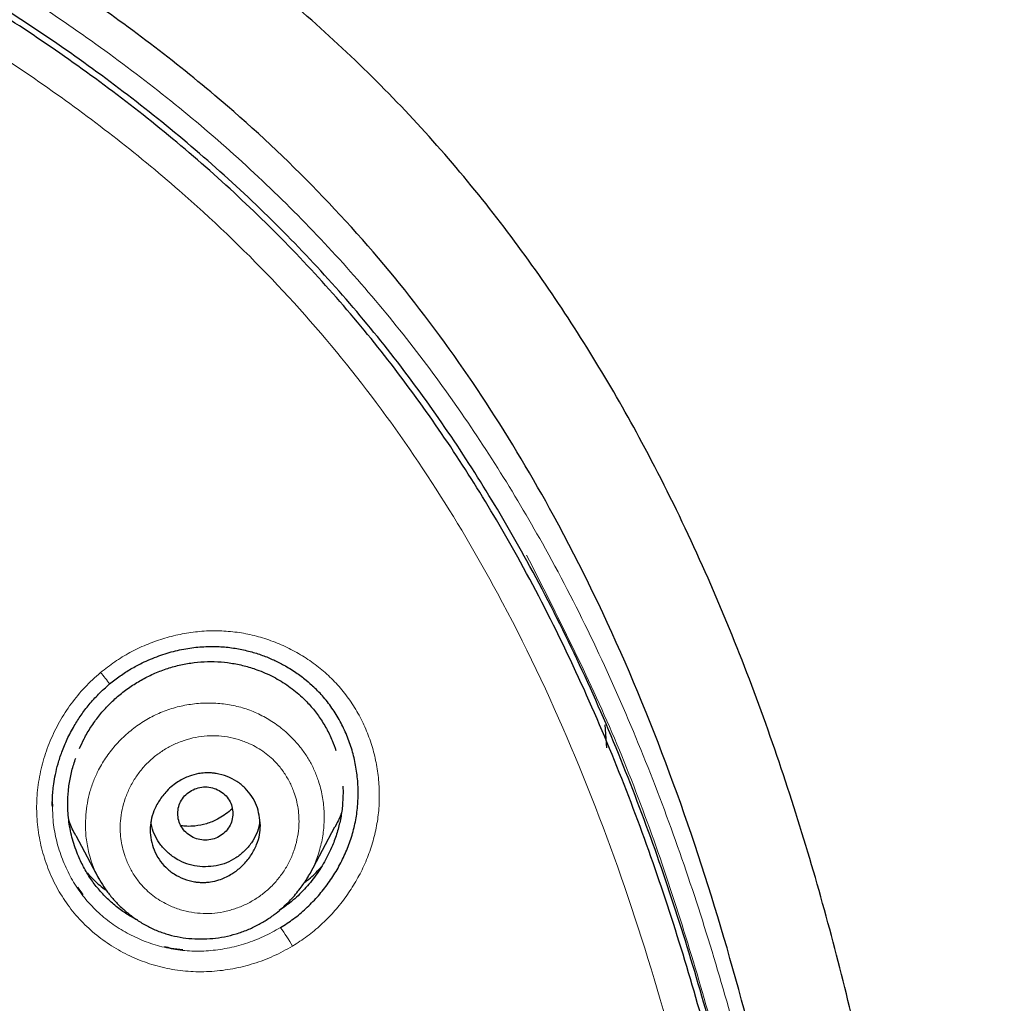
# Model space of a CAD drawing. Header units: millimetres. Extents: x 8 to 830, y 12 to 2106.
# Tile 582 of 624: x 500 to 516, y 1852 to 1868. Entities that reach past the tile are written whole.
import ezdxf

# ---------------------------------------------------------------- set-up
doc = ezdxf.new("R2010")
doc.units = ezdxf.units.MM

msp = doc.modelspace()

# ---------------------------------------------------------------- linework, layer by layer
at = {"color": 7, "linetype": 'Continuous', "lineweight": 30}
for p, q in [((509.077, 1856.872), (509.104, 1856.496)), ((504.793, 1855.868), (504.798, 1855.763)), ((504.793, 1855.868), (504.798, 1855.763)), ((500.052, 1855.578), (500.053, 1855.553)), ((500.052, 1855.578), (500.053, 1855.553)), ((500.052, 1855.566), (500.053, 1855.539)), ((500.052, 1855.566), (500.053, 1855.539)), ((504.26, 1854.445), (504.666, 1855.206)), ((500.433, 1855.064), (500.809, 1854.359)), ((500.811, 1854.36), (500.807, 1854.369))]:
    msp.add_line(p, q, dxfattribs=at)
at = {"color": 8, "linetype": 'Continuous', "lineweight": 0}
for p, q in [((500.05, 1855.622), (500.052, 1855.566)), ((500.05, 1855.622), (500.052, 1855.566)), ((500.819, 1854.345), (500.811, 1854.36))]:
    msp.add_line(p, q, dxfattribs=at)
for centre, radius, start, end in [((498.116, 1855.4), 3.58, 36.6998, 40.5256), ((501.956, 1852.154), 2.299, 28.6959, 37.6926)]:
    msp.add_arc(centre, radius, start, end, dxfattribs=at)
at = {"color": 7, "linetype": 'Continuous', "lineweight": 30}
for points, knots in [([(510.735, 1777.283), (511.196, 1778.511), (512.114, 1780.956), (513.098, 1784.726), (513.872, 1788.507), (514.456, 1792.3), (514.943, 1796.485), (515.298, 1801.065), (515.507, 1806.03), (515.602, 1811.577), (515.593, 1817.706), (515.581, 1824.436), (515.477, 1831.185), (515.158, 1837.963), (514.614, 1843.619), (513.944, 1848.142), (513.279, 1851.54), (512.399, 1854.924), (511.244, 1858.268), (509.826, 1861.345), (508.149, 1864.109), (506.256, 1866.524), (504.046, 1868.669), (501.607, 1870.523), (499.025, 1872.121), (495.903, 1873.724), (492.217, 1875.246), (487.967, 1876.614), (483.651, 1877.697), (479.286, 1878.524), (474.885, 1879.093), (470.474, 1879.417), (466.081, 1879.544), (461.71, 1879.555), (457.339, 1879.543), (452.947, 1879.415), (448.536, 1879.093), (444.134, 1878.525), (439.769, 1877.697), (435.453, 1876.616), (431.203, 1875.245), (427.517, 1873.725), (424.396, 1872.122), (421.813, 1870.525), (419.375, 1868.669), (417.164, 1866.525), (415.271, 1864.109), (413.594, 1861.345), (412.176, 1858.269), (411.021, 1854.924), (410.141, 1851.54), (409.476, 1848.142), (408.806, 1843.619), (408.262, 1837.963), (407.943, 1831.185), (407.839, 1824.437), (407.828, 1817.706), (407.817, 1811.126), (407.941, 1804.673), (408.288, 1798.348), (408.866, 1792.889), (409.585, 1788.305), (410.354, 1784.591), (411.329, 1780.89), (412.232, 1778.489), (412.686, 1777.283)], [0, 0, 0, 0, 0.01422, 0.028301, 0.042283, 0.056188, 0.070046, 0.088148, 0.106186, 0.124159, 0.148558, 0.172923, 0.197399, 0.221993, 0.24671, 0.259145, 0.27167, 0.284302, 0.297067, 0.309991, 0.320883, 0.3319, 0.342924, 0.353811, 0.364567, 0.375221, 0.391058, 0.40678, 0.422432, 0.438055, 0.453668, 0.469227, 0.484683, 0.500001, 0.515318, 0.530774, 0.546334, 0.561944, 0.577571, 0.59322, 0.608942, 0.624779, 0.635434, 0.646191, 0.657076, 0.668103, 0.679114, 0.690014, 0.702933, 0.7157, 0.728331, 0.740856, 0.753291, 0.778008, 0.802602, 0.827078, 0.851444, 0.875842, 0.898728, 0.921719, 0.944802, 0.958463, 0.9722, 0.986034, 1, 1, 1, 1]), ([(510.735, 1777.283), (511.196, 1778.511), (512.114, 1780.956), (513.098, 1784.726), (513.872, 1788.507), (514.456, 1792.3), (514.943, 1796.485), (515.298, 1801.065), (515.507, 1806.03), (515.602, 1811.577), (515.593, 1817.706), (515.581, 1824.436), (515.477, 1831.185), (515.158, 1837.963), (514.614, 1843.619), (513.944, 1848.142), (513.279, 1851.54), (512.399, 1854.924), (511.244, 1858.268), (509.826, 1861.345), (508.149, 1864.109), (506.256, 1866.524), (504.046, 1868.669), (501.607, 1870.523), (499.025, 1872.121), (495.903, 1873.724), (492.217, 1875.246), (487.967, 1876.614), (483.651, 1877.697), (479.286, 1878.524), (474.885, 1879.093), (470.474, 1879.417), (466.081, 1879.544), (461.71, 1879.555), (457.339, 1879.543), (452.947, 1879.415), (448.536, 1879.093), (444.134, 1878.525), (439.769, 1877.697), (435.453, 1876.616), (431.203, 1875.245), (427.517, 1873.725), (424.396, 1872.122), (421.813, 1870.525), (419.375, 1868.669), (417.164, 1866.525), (415.271, 1864.109), (413.594, 1861.345), (412.176, 1858.269), (411.021, 1854.924), (410.141, 1851.54), (409.476, 1848.142), (408.806, 1843.619), (408.262, 1837.963), (407.943, 1831.185), (407.839, 1824.437), (407.828, 1817.706), (407.817, 1811.126), (407.941, 1804.673), (408.288, 1798.348), (408.866, 1792.889), (409.585, 1788.305), (410.354, 1784.591), (411.329, 1780.89), (412.232, 1778.489), (412.686, 1777.283)], [0, 0, 0, 0, 0.01422, 0.028301, 0.042283, 0.056188, 0.070046, 0.088148, 0.106186, 0.124159, 0.148558, 0.172923, 0.197399, 0.221993, 0.24671, 0.259145, 0.27167, 0.284302, 0.297067, 0.309991, 0.320883, 0.3319, 0.342924, 0.353811, 0.364567, 0.375221, 0.391058, 0.40678, 0.422432, 0.438055, 0.453668, 0.469227, 0.484683, 0.500001, 0.515318, 0.530774, 0.546334, 0.561944, 0.577571, 0.59322, 0.608942, 0.624779, 0.635434, 0.646191, 0.657076, 0.668103, 0.679114, 0.690014, 0.702933, 0.7157, 0.728331, 0.740856, 0.753291, 0.778008, 0.802602, 0.827078, 0.851444, 0.875842, 0.898728, 0.921719, 0.944802, 0.958463, 0.9722, 0.986034, 1, 1, 1, 1]), ([(509.342, 1777.405), (509.718, 1778.392), (510.47, 1780.366), (511.332, 1783.407), (512.046, 1786.476), (512.617, 1789.571), (513.077, 1792.68), (513.51, 1796.392), (513.859, 1800.711), (514.082, 1805.632), (514.182, 1810.777), (514.188, 1816.142), (514.173, 1821.731), (514.115, 1827.323), (513.942, 1832.92), (513.588, 1838.517), (513.084, 1843.169), (512.519, 1846.875), (511.991, 1849.641), (511.334, 1852.386), (510.519, 1855.094), (509.512, 1857.746), (508.383, 1860.098), (507.165, 1862.141), (505.916, 1863.888), (504.502, 1865.514), (502.758, 1867.162), (500.656, 1868.771), (498.205, 1870.302), (495.467, 1871.725), (492.454, 1873.021), (489.178, 1874.177), (485.839, 1875.143), (482.453, 1875.939), (478.747, 1876.63), (474.722, 1877.159), (470.387, 1877.487), (466.047, 1877.618), (461.711, 1877.632), (457.374, 1877.617), (453.033, 1877.484), (448.697, 1877.159), (444.672, 1876.63), (440.967, 1875.94), (437.582, 1875.144), (434.243, 1874.177), (430.966, 1873.02), (427.952, 1871.725), (425.215, 1870.302), (422.765, 1868.771), (420.664, 1867.161), (418.919, 1865.515), (417.506, 1863.888), (416.255, 1862.141), (415.039, 1860.097), (413.909, 1857.746), (412.902, 1855.094), (412.087, 1852.386), (411.43, 1849.642), (410.902, 1846.875), (410.337, 1843.17), (409.833, 1838.517), (409.479, 1832.921), (409.306, 1827.324), (409.248, 1821.731), (409.233, 1816.142), (409.239, 1810.852), (409.333, 1805.856), (409.537, 1801.159), (409.896, 1796.466), (410.376, 1792.367), (410.925, 1788.863), (411.488, 1785.949), (412.182, 1783.059), (413.011, 1780.196), (413.722, 1778.336), (414.078, 1777.405)], [0, 0, 0, 0, 0.011709, 0.0234, 0.035079, 0.046745, 0.058401, 0.070053, 0.08835, 0.106637, 0.124908, 0.145647, 0.166375, 0.187119, 0.207887, 0.228673, 0.249479, 0.259892, 0.270315, 0.28075, 0.291198, 0.301658, 0.31213, 0.319994, 0.327864, 0.335737, 0.343609, 0.354092, 0.364563, 0.37502, 0.38755, 0.400066, 0.41258, 0.425091, 0.437599, 0.45323, 0.468841, 0.484431, 0.499999, 0.515569, 0.531166, 0.546782, 0.562408, 0.574915, 0.587424, 0.599934, 0.612454, 0.624987, 0.635443, 0.645912, 0.656393, 0.664263, 0.672136, 0.680006, 0.687871, 0.698343, 0.708803, 0.71925, 0.729685, 0.740108, 0.750521, 0.771326, 0.792113, 0.81288, 0.833624, 0.854353, 0.875091, 0.892532, 0.909986, 0.927451, 0.944927, 0.955919, 0.966921, 0.977933, 0.988958, 1, 1, 1, 1]), ([(509.342, 1777.405), (509.718, 1778.392), (510.47, 1780.366), (511.332, 1783.407), (512.046, 1786.476), (512.617, 1789.571), (513.077, 1792.68), (513.51, 1796.392), (513.859, 1800.711), (514.082, 1805.632), (514.182, 1810.777), (514.188, 1816.142), (514.173, 1821.731), (514.115, 1827.323), (513.942, 1832.92), (513.588, 1838.517), (513.084, 1843.169), (512.519, 1846.875), (511.991, 1849.641), (511.334, 1852.386), (510.519, 1855.094), (509.512, 1857.746), (508.383, 1860.098), (507.165, 1862.141), (505.916, 1863.888), (504.502, 1865.514), (502.758, 1867.162), (500.656, 1868.771), (498.205, 1870.302), (495.467, 1871.725), (492.454, 1873.021), (489.178, 1874.177), (485.839, 1875.143), (482.453, 1875.939), (478.747, 1876.63), (474.722, 1877.159), (470.387, 1877.487), (466.047, 1877.618), (461.711, 1877.632), (457.374, 1877.617), (453.033, 1877.484), (448.697, 1877.159), (444.672, 1876.63), (440.967, 1875.94), (437.582, 1875.144), (434.243, 1874.177), (430.966, 1873.02), (427.952, 1871.725), (425.215, 1870.302), (422.765, 1868.771), (420.664, 1867.161), (418.919, 1865.515), (417.506, 1863.888), (416.255, 1862.141), (415.039, 1860.097), (413.909, 1857.746), (412.902, 1855.094), (412.087, 1852.386), (411.43, 1849.642), (410.902, 1846.875), (410.337, 1843.17), (409.833, 1838.517), (409.479, 1832.921), (409.306, 1827.324), (409.248, 1821.731), (409.233, 1816.142), (409.239, 1810.852), (409.333, 1805.856), (409.537, 1801.159), (409.896, 1796.466), (410.376, 1792.367), (410.925, 1788.863), (411.488, 1785.949), (412.182, 1783.059), (413.011, 1780.196), (413.722, 1778.336), (414.078, 1777.405)], [0, 0, 0, 0, 0.011709, 0.0234, 0.035079, 0.046745, 0.058401, 0.070053, 0.08835, 0.106637, 0.124908, 0.145647, 0.166375, 0.187119, 0.207887, 0.228673, 0.249479, 0.259892, 0.270315, 0.28075, 0.291198, 0.301658, 0.31213, 0.319994, 0.327864, 0.335737, 0.343609, 0.354092, 0.364563, 0.37502, 0.38755, 0.400066, 0.41258, 0.425091, 0.437599, 0.45323, 0.468841, 0.484431, 0.499999, 0.515569, 0.531166, 0.546782, 0.562408, 0.574915, 0.587424, 0.599934, 0.612454, 0.624987, 0.635443, 0.645912, 0.656393, 0.664263, 0.672136, 0.680006, 0.687871, 0.698343, 0.708803, 0.71925, 0.729685, 0.740108, 0.750521, 0.771326, 0.792113, 0.81288, 0.833624, 0.854353, 0.875091, 0.892532, 0.909986, 0.927451, 0.944927, 0.955919, 0.966921, 0.977933, 0.988958, 1, 1, 1, 1]), ([(508.32, 1777.336), (508.798, 1778.495), (509.754, 1780.813), (510.788, 1784.423), (511.617, 1788.08), (512.246, 1791.776), (512.776, 1795.87), (513.17, 1800.359), (513.417, 1805.242), (513.545, 1810.726), (513.559, 1816.809), (513.561, 1823.49), (513.474, 1830.172), (513.167, 1836.849), (512.631, 1842.404), (511.967, 1846.826), (511.302, 1850.116), (510.432, 1853.356), (509.307, 1856.526), (507.943, 1859.411), (506.36, 1861.974), (504.598, 1864.196), (502.559, 1866.182), (500.302, 1867.929), (497.884, 1869.447), (494.921, 1870.991), (491.395, 1872.473), (487.31, 1873.812), (483.151, 1874.878), (478.924, 1875.692), (474.644, 1876.259), (470.335, 1876.586), (466.021, 1876.715), (463.147, 1876.722), (461.71, 1876.725)], [0, 0, 0, 0, 0.027961, 0.055896, 0.083926, 0.111994, 0.13998, 0.176562, 0.213145, 0.249758, 0.299733, 0.349715, 0.399667, 0.449587, 0.499558, 0.524633, 0.549704, 0.574672, 0.599627, 0.624766, 0.645672, 0.666497, 0.687479, 0.708392, 0.729201, 0.750078, 0.781476, 0.812638, 0.843742, 0.874921, 0.906237, 0.937548, 0.968776, 1, 1, 1, 1]), ([(508.211, 1777.329), (508.692, 1778.491), (509.652, 1780.811), (510.687, 1784.424), (511.517, 1788.082), (512.147, 1791.781), (512.677, 1795.88), (513.071, 1800.374), (513.318, 1805.258), (513.446, 1810.741), (513.458, 1816.821), (513.461, 1823.5), (513.374, 1830.177), (513.066, 1836.846), (512.531, 1842.387), (511.87, 1846.799), (511.205, 1850.089), (510.333, 1853.335), (509.204, 1856.508), (507.839, 1859.389), (506.256, 1861.945), (504.496, 1864.158), (502.459, 1866.135), (500.205, 1867.872), (497.79, 1869.383), (494.834, 1870.919), (491.316, 1872.393), (487.241, 1873.725), (483.093, 1874.785), (478.877, 1875.596), (474.608, 1876.159), (470.312, 1876.484), (466.01, 1876.612), (463.143, 1876.619), (461.71, 1876.622)], [0, 0, 0, 0, 0.02807, 0.056049, 0.084097, 0.11222, 0.14029, 0.176957, 0.213595, 0.25024, 0.300239, 0.350256, 0.400249, 0.450165, 0.500053, 0.525046, 0.550147, 0.575233, 0.600252, 0.625384, 0.646253, 0.667044, 0.687993, 0.70887, 0.729645, 0.750488, 0.781834, 0.812944, 0.843996, 0.875125, 0.90639, 0.93765, 0.968827, 1, 1, 1, 1]), ([(500.986, 1857.539), (501.042, 1857.584), (501.153, 1857.672), (501.331, 1857.786), (501.541, 1857.899), (501.784, 1858.001), (502.057, 1858.083), (502.325, 1858.134), (502.584, 1858.155), (502.83, 1858.15), (503.062, 1858.121), (503.279, 1858.073), (503.479, 1858.01), (503.663, 1857.935), (503.846, 1857.843), (504.024, 1857.733), (504.186, 1857.613), (504.277, 1857.529), (504.317, 1857.492)], [0, 0, 0, 0, 0.058312, 0.115273, 0.170867, 0.251601, 0.329074, 0.403197, 0.47394, 0.541339, 0.605519, 0.666636, 0.724686, 0.77964, 0.831475, 0.895702, 0.954356, 1, 1, 1, 1]), ([(500.986, 1857.539), (501.042, 1857.584), (501.153, 1857.672), (501.331, 1857.786), (501.541, 1857.899), (501.784, 1858.001), (502.057, 1858.083), (502.325, 1858.134), (502.584, 1858.155), (502.83, 1858.15), (503.062, 1858.121), (503.279, 1858.073), (503.479, 1858.01), (503.663, 1857.935), (503.846, 1857.843), (504.024, 1857.733), (504.186, 1857.613), (504.277, 1857.529), (504.317, 1857.492)], [0, 0, 0, 0, 0.058312, 0.115273, 0.170867, 0.251601, 0.329074, 0.403197, 0.47394, 0.541339, 0.605519, 0.666636, 0.724686, 0.77964, 0.831475, 0.895702, 0.954356, 1, 1, 1, 1]), ([(500.494, 1856.484), (500.518, 1856.537), (500.571, 1856.658), (500.676, 1856.835), (500.805, 1857.015), (500.951, 1857.182), (501.113, 1857.336), (501.289, 1857.473), (501.477, 1857.593), (501.674, 1857.695), (501.88, 1857.778), (502.093, 1857.842), (502.31, 1857.885), (502.53, 1857.906), (502.75, 1857.906), (502.968, 1857.884), (503.183, 1857.84), (503.416, 1857.768), (503.662, 1857.661), (503.911, 1857.51), (504.116, 1857.342), (504.282, 1857.17), (504.414, 1856.999), (504.529, 1856.813), (504.62, 1856.631), (504.664, 1856.506), (504.683, 1856.452)], [0, 0, 0, 0, 0.031894, 0.07245, 0.112911, 0.153642, 0.194039, 0.235015, 0.275741, 0.316376, 0.357164, 0.397929, 0.438812, 0.479212, 0.520121, 0.560618, 0.601131, 0.642071, 0.697079, 0.751042, 0.80491, 0.84526, 0.885581, 0.926276, 0.967743, 1, 1, 1, 1]), ([(500.494, 1856.484), (500.518, 1856.537), (500.571, 1856.658), (500.676, 1856.835), (500.805, 1857.015), (500.951, 1857.182), (501.113, 1857.336), (501.289, 1857.473), (501.477, 1857.593), (501.674, 1857.695), (501.88, 1857.778), (502.093, 1857.842), (502.31, 1857.885), (502.53, 1857.906), (502.75, 1857.906), (502.968, 1857.884), (503.183, 1857.84), (503.416, 1857.768), (503.662, 1857.661), (503.911, 1857.51), (504.116, 1857.342), (504.282, 1857.17), (504.414, 1856.999), (504.529, 1856.813), (504.62, 1856.631), (504.664, 1856.506), (504.683, 1856.452)], [0, 0, 0, 0, 0.031894, 0.07245, 0.112911, 0.153642, 0.194039, 0.235015, 0.275741, 0.316376, 0.357164, 0.397929, 0.438812, 0.479212, 0.520121, 0.560618, 0.601131, 0.642071, 0.697079, 0.751042, 0.80491, 0.84526, 0.885581, 0.926276, 0.967743, 1, 1, 1, 1]), ([(500.05, 1855.536), (500.049, 1855.555), (500.049, 1855.601), (500.051, 1855.683), (500.058, 1855.789), (500.073, 1855.918), (500.1, 1856.07), (500.143, 1856.244), (500.205, 1856.436), (500.292, 1856.645), (500.398, 1856.846), (500.519, 1857.034), (500.651, 1857.207), (500.805, 1857.38), (500.924, 1857.485), (500.986, 1857.539)], [0, 0, 0, 0, 0.026123, 0.062593, 0.109509, 0.166978, 0.234969, 0.313222, 0.401726, 0.500499, 0.609589, 0.698241, 0.792795, 0.893336, 1, 1, 1, 1]), ([(500.05, 1855.536), (500.049, 1855.555), (500.049, 1855.601), (500.051, 1855.683), (500.058, 1855.789), (500.073, 1855.918), (500.1, 1856.07), (500.143, 1856.244), (500.205, 1856.436), (500.292, 1856.645), (500.398, 1856.846), (500.519, 1857.034), (500.651, 1857.207), (500.805, 1857.38), (500.924, 1857.485), (500.986, 1857.539)], [0, 0, 0, 0, 0.026123, 0.062593, 0.109509, 0.166978, 0.234969, 0.313222, 0.401726, 0.500499, 0.609589, 0.698241, 0.792795, 0.893336, 1, 1, 1, 1]), ([(503.775, 1853.56), (503.848, 1853.607), (503.994, 1853.7), (504.194, 1853.869), (504.377, 1854.055), (504.542, 1854.258), (504.687, 1854.475), (504.809, 1854.705), (504.909, 1854.945), (504.983, 1855.192), (505.03, 1855.446), (505.049, 1855.702), (505.042, 1855.958), (505.008, 1856.212), (504.949, 1856.46), (504.864, 1856.701), (504.754, 1856.931), (504.621, 1857.148), (504.471, 1857.342), (504.356, 1857.453), (504.302, 1857.505)], [0, 0, 0, 0, 0.055881, 0.111848, 0.167906, 0.224014, 0.280112, 0.336135, 0.392034, 0.447797, 0.503473, 0.55916, 0.614912, 0.670739, 0.726628, 0.782561, 0.838536, 0.894584, 0.950569, 1, 1, 1, 1]), ([(503.775, 1853.56), (503.848, 1853.607), (503.994, 1853.7), (504.194, 1853.869), (504.377, 1854.055), (504.542, 1854.258), (504.687, 1854.475), (504.809, 1854.705), (504.909, 1854.945), (504.983, 1855.192), (505.03, 1855.446), (505.049, 1855.702), (505.042, 1855.958), (505.008, 1856.212), (504.949, 1856.46), (504.864, 1856.701), (504.754, 1856.931), (504.621, 1857.148), (504.471, 1857.342), (504.356, 1857.453), (504.302, 1857.505)], [0, 0, 0, 0, 0.055881, 0.111848, 0.167906, 0.224014, 0.280112, 0.336135, 0.392034, 0.447797, 0.503473, 0.55916, 0.614912, 0.670739, 0.726628, 0.782561, 0.838536, 0.894584, 0.950569, 1, 1, 1, 1]), ([(501.446, 1853.681), (501.401, 1853.704), (501.292, 1853.76), (501.132, 1853.872), (500.967, 1854.012), (500.817, 1854.168), (500.684, 1854.34), (500.57, 1854.526), (500.463, 1854.745), (500.374, 1854.999), (500.315, 1855.286), (500.297, 1855.553), (500.308, 1855.796), (500.341, 1856.013), (500.384, 1856.192), (500.422, 1856.295), (500.434, 1856.329)], [0, 0, 0, 0, 0.049569, 0.119573, 0.189758, 0.260297, 0.330396, 0.400812, 0.472288, 0.56739, 0.66097, 0.754689, 0.824821, 0.894836, 0.965391, 1, 1, 1, 1]), ([(501.446, 1853.681), (501.401, 1853.704), (501.292, 1853.76), (501.132, 1853.872), (500.967, 1854.012), (500.817, 1854.168), (500.684, 1854.34), (500.57, 1854.526), (500.463, 1854.745), (500.374, 1854.999), (500.315, 1855.286), (500.297, 1855.553), (500.308, 1855.796), (500.341, 1856.013), (500.384, 1856.192), (500.422, 1856.295), (500.434, 1856.329)], [0, 0, 0, 0, 0.049569, 0.119573, 0.189758, 0.260297, 0.330396, 0.400812, 0.472288, 0.56739, 0.66097, 0.754689, 0.824821, 0.894836, 0.965391, 1, 1, 1, 1]), ([(503.448, 1855.23), (503.446, 1855.179), (503.44, 1855.073), (503.39, 1854.91), (503.305, 1854.745), (503.203, 1854.618), (503.108, 1854.528), (503.036, 1854.472), (502.928, 1854.402), (502.794, 1854.341), (502.654, 1854.308), (502.56, 1854.298), (502.493, 1854.298), (502.431, 1854.301), (502.331, 1854.314), (502.195, 1854.351), (502.036, 1854.431), (501.898, 1854.54), (501.788, 1854.674), (501.683, 1854.874), (501.638, 1855.095), (501.659, 1855.313), (501.707, 1855.475), (501.792, 1855.64), (501.9, 1855.776), (502.01, 1855.877), (502.131, 1855.964), (502.272, 1856.034), (502.42, 1856.075), (502.527, 1856.088), (502.604, 1856.088), (502.666, 1856.085), (502.767, 1856.072), (502.905, 1856.034), (503.065, 1855.953), (503.202, 1855.842), (503.31, 1855.708), (503.418, 1855.51), (503.436, 1855.341), (503.448, 1855.23)], [0, 0, 0, 0, 0.027146, 0.056886, 0.08951, 0.124968, 0.142385, 0.158541, 0.173356, 0.210276, 0.235627, 0.24977, 0.26083, 0.271766, 0.282633, 0.315088, 0.346931, 0.378433, 0.409448, 0.440152, 0.500333, 0.527168, 0.556674, 0.589383, 0.624923, 0.647629, 0.668232, 0.703445, 0.730537, 0.749566, 0.760702, 0.771779, 0.78285, 0.815576, 0.847745, 0.879149, 0.91022, 0.940636, 1, 1, 1, 1]), ([(502.998, 1855.424), (502.995, 1855.462), (502.989, 1855.538), (502.942, 1855.644), (502.871, 1855.735), (502.776, 1855.804), (502.666, 1855.848), (502.548, 1855.864), (502.431, 1855.848), (502.321, 1855.804), (502.226, 1855.735), (502.155, 1855.644), (502.109, 1855.538), (502.093, 1855.424), (502.109, 1855.31), (502.155, 1855.205), (502.226, 1855.113), (502.321, 1855.044), (502.431, 1855), (502.548, 1854.984), (502.666, 1855), (502.776, 1855.044), (502.871, 1855.113), (502.942, 1855.205), (502.989, 1855.31), (502.995, 1855.386), (502.998, 1855.424)], [0, 0, 0, 0, 0.041659, 0.083341, 0.125, 0.166659, 0.208341, 0.25, 0.291659, 0.333341, 0.375, 0.416659, 0.458341, 0.5, 0.541659, 0.583341, 0.625, 0.666659, 0.708341, 0.75, 0.791659, 0.833341, 0.875, 0.916659, 0.958341, 1, 1, 1, 1]), ([(504.798, 1855.763), (504.796, 1855.69), (504.792, 1855.545), (504.758, 1855.327), (504.704, 1855.111), (504.619, 1854.877), (504.5, 1854.631), (504.338, 1854.382), (504.145, 1854.157), (503.951, 1853.974), (503.813, 1853.881), (503.757, 1853.842)], [0, 0, 0, 0, 0.097011, 0.193854, 0.291566, 0.391185, 0.521925, 0.651109, 0.780949, 0.910303, 1, 1, 1, 1]), ([(504.798, 1855.763), (504.796, 1855.69), (504.792, 1855.545), (504.758, 1855.327), (504.704, 1855.111), (504.619, 1854.877), (504.5, 1854.631), (504.338, 1854.382), (504.145, 1854.157), (503.951, 1853.974), (503.813, 1853.881), (503.757, 1853.842)], [0, 0, 0, 0, 0.097011, 0.193854, 0.291566, 0.391185, 0.521925, 0.651109, 0.780949, 0.910303, 1, 1, 1, 1]), ([(502.987, 1855.506), (502.978, 1855.496), (502.94, 1855.455), (502.859, 1855.396), (502.73, 1855.317), (502.568, 1855.252), (502.399, 1855.218), (502.258, 1855.211), (502.184, 1855.221), (502.151, 1855.225)], [0, 0, 0, 0, 0.041551, 0.182725, 0.324148, 0.536655, 0.749423, 0.891482, 1, 1, 1, 1]), ([(504.769, 1855.426), (504.766, 1855.417), (504.738, 1855.342), (504.7, 1855.27), (504.666, 1855.207)], [0, 0, 0, 0, 0.1077774, 1, 1, 1, 1]), ([(500.433, 1855.064), (500.432, 1855.066), (500.391, 1855.134), (500.353, 1855.218), (500.324, 1855.303), (500.32, 1855.314)], [0, 0, 0, 0, 0.023569, 0.866811, 1, 1, 1, 1]), ([(503.436, 1855.294), (503.435, 1855.28), (503.429, 1855.21), (503.387, 1855.089), (503.304, 1854.939), (503.189, 1854.806), (503.052, 1854.695), (502.897, 1854.613), (502.727, 1854.565), (502.549, 1854.55), (502.371, 1854.564), (502.201, 1854.613), (502.046, 1854.694), (501.909, 1854.805), (501.793, 1854.938), (501.711, 1855.088), (501.668, 1855.208), (501.662, 1855.277), (501.661, 1855.29)], [0, 0, 0, 0, 0.017439, 0.08534, 0.153129, 0.223625, 0.294326, 0.362161, 0.429946, 0.5005, 0.571251, 0.639084, 0.706817, 0.777283, 0.848161, 0.916114, 0.983955, 1, 1, 1, 1]), ([(500.618, 1854.455), (500.655, 1854.415), (500.749, 1854.314), (500.857, 1854.22), (500.93, 1854.17), (500.933, 1854.168)], [0, 0, 0, 0, 0.380243, 0.969953, 1, 1, 1, 1]), ([(500.618, 1854.455), (500.655, 1854.415), (500.749, 1854.314), (500.857, 1854.22), (500.93, 1854.17), (500.933, 1854.168)], [0, 0, 0, 0, 0.380243, 0.969953, 1, 1, 1, 1]), ([(500.803, 1854.371), (500.831, 1854.322), (500.888, 1854.224), (500.992, 1854.085), (501.11, 1853.951), (501.245, 1853.826), (501.393, 1853.711), (501.553, 1853.609), (501.724, 1853.523), (501.903, 1853.457), (502.089, 1853.41), (502.28, 1853.381), (502.474, 1853.372), (502.669, 1853.381), (502.863, 1853.409), (503.053, 1853.456), (503.235, 1853.52), (503.406, 1853.6), (503.564, 1853.693), (503.731, 1853.812), (503.901, 1853.963), (504.035, 1854.117), (504.126, 1854.237), (504.181, 1854.317), (504.227, 1854.388), (504.251, 1854.43), (504.262, 1854.449)], [0, 0, 0, 0, 0.03925, 0.079908, 0.121934, 0.165278, 0.209885, 0.255471, 0.301033, 0.346446, 0.391984, 0.437738, 0.483682, 0.529767, 0.57594, 0.622154, 0.66765, 0.711842, 0.754758, 0.796433, 0.856621, 0.914028, 0.939975, 0.962713, 0.982581, 1, 1, 1, 1]), ([(504.162, 1854.29), (504.18, 1854.304), (504.267, 1854.371), (504.361, 1854.46), (504.43, 1854.539), (504.443, 1854.555)], [0, 0, 0, 0, 0.1824982, 0.8450698, 1, 1, 1, 1]), ([(504.162, 1854.29), (504.18, 1854.304), (504.267, 1854.371), (504.361, 1854.46), (504.43, 1854.539), (504.443, 1854.555)], [0, 0, 0, 0, 0.1824982, 0.8450698, 1, 1, 1, 1]), ([(500.462, 1854.219), (500.468, 1854.209), (500.493, 1854.166), (500.526, 1854.129), (500.551, 1854.101)], [0, 0, 0, 0, 0.236852, 1, 1, 1, 1]), ([(500.462, 1854.219), (500.468, 1854.209), (500.493, 1854.166), (500.526, 1854.129), (500.551, 1854.101)], [0, 0, 0, 0, 0.236852, 1, 1, 1, 1]), ([(501.88, 1853.254), (501.916, 1853.244), (502.015, 1853.217), (502.118, 1853.208), (502.183, 1853.202)], [0, 0, 0, 0, 0.363673, 1, 1, 1, 1]), ([(501.88, 1853.254), (501.916, 1853.244), (502.015, 1853.217), (502.118, 1853.208), (502.183, 1853.202)], [0, 0, 0, 0, 0.363673, 1, 1, 1, 1])]:
    msp.add_open_spline(points, degree=3, knots=knots, dxfattribs=at)
at = {"color": 8, "linetype": 'Continuous', "lineweight": 0}
for points, knots in [([(461.71, 1877.106), (463.633, 1877.101), (467.47, 1877.089), (473.208, 1876.804), (478.42, 1876.168), (483.101, 1875.272), (487.279, 1874.208), (491.401, 1872.866), (494.969, 1871.372), (497.968, 1869.816), (500.422, 1868.283), (502.716, 1866.525), (504.78, 1864.516), (506.577, 1862.28), (508.198, 1859.7), (509.592, 1856.79), (510.744, 1853.588), (511.635, 1850.31), (512.317, 1846.984), (512.994, 1842.527), (513.541, 1836.936), (513.855, 1830.217), (513.944, 1823.496), (513.943, 1816.773), (513.927, 1810.204), (513.753, 1803.798), (513.347, 1797.579), (512.711, 1792.259), (511.939, 1787.835), (511.125, 1784.287), (510.115, 1780.769), (509.187, 1778.501), (508.722, 1777.363)], [0, 0, 0, 0, 0.041621, 0.083027, 0.124254, 0.155187, 0.186259, 0.217684, 0.249258, 0.270278, 0.291311, 0.312423, 0.333508, 0.354515, 0.375614, 0.400882, 0.426039, 0.451271, 0.476543, 0.501735, 0.551843, 0.601883, 0.651941, 0.702019, 0.752119, 0.798831, 0.845298, 0.891449, 0.918531, 0.94558, 0.97268, 1, 1, 1, 1]), ([(507.596, 1777.288), (508.035, 1778.32), (508.91, 1780.377), (509.885, 1783.568), (510.684, 1786.79), (511.314, 1790.048), (511.919, 1794.063), (512.419, 1798.836), (512.745, 1804.36), (512.89, 1809.886), (512.918, 1815.413), (512.918, 1820.942), (512.891, 1826.476), (512.756, 1832.013), (512.447, 1837.545), (511.988, 1842.139), (511.464, 1845.793), (510.964, 1848.517), (510.331, 1851.223), (509.544, 1853.897), (508.565, 1856.514), (507.463, 1858.833), (506.273, 1860.848), (505.049, 1862.57), (503.668, 1864.166), (501.973, 1865.782), (499.926, 1867.363), (497.526, 1868.872), (494.841, 1870.272), (491.886, 1871.547), (488.669, 1872.681), (485.385, 1873.629), (482.056, 1874.414), (478.422, 1875.087), (474.482, 1875.601), (470.237, 1875.919), (465.977, 1876.044), (463.133, 1876.052), (461.71, 1876.056)], [0, 0, 0, 0, 0.025187, 0.050179, 0.075123, 0.100094, 0.125136, 0.166903, 0.208626, 0.250313, 0.291969, 0.333625, 0.37529, 0.416998, 0.458703, 0.500331, 0.521117, 0.541911, 0.562756, 0.58369, 0.604635, 0.625533, 0.64124, 0.657021, 0.672697, 0.688253, 0.709036, 0.729951, 0.750861, 0.775791, 0.800731, 0.825772, 0.850789, 0.87571, 0.906738, 0.93776, 0.968848, 1, 1, 1, 1]), ([(507.596, 1777.288), (508.035, 1778.32), (508.91, 1780.377), (509.885, 1783.568), (510.684, 1786.79), (511.314, 1790.048), (511.919, 1794.063), (512.419, 1798.836), (512.745, 1804.36), (512.89, 1809.886), (512.918, 1815.413), (512.918, 1820.942), (512.891, 1826.476), (512.756, 1832.013), (512.447, 1837.545), (511.988, 1842.139), (511.464, 1845.793), (510.964, 1848.517), (510.331, 1851.223), (509.544, 1853.897), (508.565, 1856.514), (507.463, 1858.833), (506.273, 1860.848), (505.049, 1862.57), (503.668, 1864.166), (501.973, 1865.782), (499.926, 1867.363), (497.526, 1868.872), (494.841, 1870.272), (491.886, 1871.547), (488.669, 1872.681), (485.385, 1873.629), (482.056, 1874.414), (478.422, 1875.087), (474.482, 1875.601), (470.237, 1875.919), (465.977, 1876.044), (463.133, 1876.052), (461.71, 1876.056)], [0, 0, 0, 0, 0.025187, 0.050179, 0.075123, 0.100094, 0.125136, 0.166903, 0.208626, 0.250313, 0.291969, 0.333625, 0.37529, 0.416998, 0.458703, 0.500331, 0.521117, 0.541911, 0.562756, 0.58369, 0.604635, 0.625533, 0.64124, 0.657021, 0.672697, 0.688253, 0.709036, 0.729951, 0.750861, 0.775791, 0.800731, 0.825772, 0.850789, 0.87571, 0.906738, 0.93776, 0.968848, 1, 1, 1, 1]), ([(511.752, 1847.826), (511.593, 1848.645), (511.222, 1850.558), (510.401, 1853.513), (509.305, 1856.669), (508.298, 1858.654), (507.797, 1859.64)], [0, 0, 0, 0, 0.200459, 0.468116, 0.73566, 1, 1, 1, 1]), ([(500.837, 1857.726), (500.913, 1857.786), (501.066, 1857.906), (501.316, 1858.056), (501.579, 1858.182), (501.853, 1858.282), (502.135, 1858.354), (502.421, 1858.398), (502.709, 1858.413), (502.996, 1858.397), (503.279, 1858.35), (503.555, 1858.274), (503.821, 1858.17), (504.076, 1858.04), (504.315, 1857.884), (504.536, 1857.704), (504.737, 1857.501), (504.914, 1857.276), (505.064, 1857.032), (505.187, 1856.773), (505.283, 1856.502), (505.349, 1856.223), (505.387, 1855.939), (505.395, 1855.652), (505.374, 1855.365), (505.321, 1855.081), (505.239, 1854.804), (505.128, 1854.536), (504.991, 1854.28), (504.83, 1854.037), (504.646, 1853.81), (504.441, 1853.603), (504.218, 1853.415), (504.054, 1853.311), (503.973, 1853.258)], [0, 0, 0, 0, 0.0312068, 0.0624824, 0.0938087, 0.1251514, 0.1564708, 0.1877336, 0.2189237, 0.2500543, 0.2811945, 0.3123863, 0.3436226, 0.3748879, 0.4061686, 0.4374643, 0.4687982, 0.5002278, 0.5316882, 0.5630807, 0.5944267, 0.6257276, 0.6569752, 0.6881624, 0.7192937, 0.7503967, 0.7815163, 0.8126776, 0.8438846, 0.8751225, 0.9063678, 0.9375985, 0.968805, 1, 1, 1, 1]), ([(500.837, 1857.726), (500.913, 1857.786), (501.066, 1857.906), (501.316, 1858.056), (501.579, 1858.182), (501.853, 1858.282), (502.135, 1858.354), (502.421, 1858.398), (502.709, 1858.413), (502.996, 1858.397), (503.279, 1858.35), (503.555, 1858.274), (503.821, 1858.17), (504.076, 1858.04), (504.315, 1857.884), (504.536, 1857.704), (504.737, 1857.501), (504.914, 1857.276), (505.064, 1857.032), (505.187, 1856.773), (505.283, 1856.502), (505.349, 1856.223), (505.387, 1855.939), (505.395, 1855.652), (505.374, 1855.365), (505.321, 1855.081), (505.239, 1854.804), (505.128, 1854.536), (504.991, 1854.28), (504.83, 1854.037), (504.646, 1853.81), (504.441, 1853.603), (504.218, 1853.415), (504.054, 1853.311), (503.973, 1853.258)], [0, 0, 0, 0, 0.0312068, 0.0624824, 0.0938087, 0.1251514, 0.1564708, 0.1877336, 0.2189237, 0.2500543, 0.2811945, 0.3123863, 0.3436226, 0.3748879, 0.4061686, 0.4374643, 0.4687982, 0.5002278, 0.5316882, 0.5630807, 0.5944267, 0.6257276, 0.6569752, 0.6881624, 0.7192937, 0.7503967, 0.7815163, 0.8126776, 0.8438846, 0.8751225, 0.9063678, 0.9375985, 0.968805, 1, 1, 1, 1]), ([(503.973, 1853.258), (503.871, 1853.202), (503.667, 1853.089), (503.339, 1852.968), (503.001, 1852.883), (502.656, 1852.839), (502.309, 1852.837), (501.967, 1852.879), (501.634, 1852.965), (501.315, 1853.092), (501.014, 1853.257), (500.736, 1853.459), (500.487, 1853.695), (500.272, 1853.962), (500.095, 1854.256), (499.956, 1854.571), (499.857, 1854.901), (499.8, 1855.243), (499.787, 1855.59), (499.818, 1855.939), (499.893, 1856.281), (500.009, 1856.611), (500.162, 1856.925), (500.352, 1857.219), (500.575, 1857.491), (500.749, 1857.647), (500.837, 1857.726)], [0, 0, 0, 0, 0.041568, 0.083266, 0.125018, 0.16674, 0.208371, 0.249905, 0.291487, 0.333187, 0.374936, 0.416662, 0.458329, 0.499967, 0.541591, 0.583179, 0.624774, 0.666411, 0.708138, 0.750047, 0.791928, 0.833565, 0.875079, 0.916579, 0.958176, 1, 1, 1, 1]), ([(503.973, 1853.258), (503.871, 1853.202), (503.667, 1853.089), (503.339, 1852.968), (503.001, 1852.883), (502.656, 1852.839), (502.309, 1852.837), (501.967, 1852.879), (501.634, 1852.965), (501.315, 1853.092), (501.014, 1853.257), (500.736, 1853.459), (500.487, 1853.695), (500.272, 1853.962), (500.095, 1854.256), (499.956, 1854.571), (499.857, 1854.901), (499.8, 1855.243), (499.787, 1855.59), (499.818, 1855.939), (499.893, 1856.281), (500.009, 1856.611), (500.162, 1856.925), (500.352, 1857.219), (500.575, 1857.491), (500.749, 1857.647), (500.837, 1857.726)], [0, 0, 0, 0, 0.041568, 0.083266, 0.125018, 0.16674, 0.208371, 0.249905, 0.291487, 0.333187, 0.374936, 0.416662, 0.458329, 0.499967, 0.541591, 0.583179, 0.624774, 0.666411, 0.708138, 0.750047, 0.791928, 0.833565, 0.875079, 0.916579, 0.958176, 1, 1, 1, 1]), ([(500.597, 1855.404), (500.604, 1855.468), (500.617, 1855.595), (500.662, 1855.782), (500.723, 1855.964), (500.812, 1856.158), (500.934, 1856.359), (501.094, 1856.56), (501.277, 1856.739), (501.48, 1856.895), (501.701, 1857.024), (501.936, 1857.123), (502.182, 1857.19), (502.435, 1857.226), (502.69, 1857.231), (502.942, 1857.204), (503.188, 1857.146), (503.421, 1857.054), (503.64, 1856.932), (503.842, 1856.782), (504.007, 1856.621), (504.14, 1856.459), (504.244, 1856.302), (504.331, 1856.135), (504.406, 1855.94), (504.464, 1855.716), (504.493, 1855.466), (504.49, 1855.214), (504.455, 1854.963), (504.385, 1854.72), (504.318, 1854.548), (504.267, 1854.463), (504.259, 1854.45)], [0, 0, 0, 0, 0.0279152, 0.0557895, 0.0836107, 0.111377, 0.1483144, 0.1851983, 0.2220131, 0.2587215, 0.2952957, 0.3318101, 0.3684994, 0.4053217, 0.4421646, 0.4789035, 0.5154403, 0.5518453, 0.5884704, 0.6252921, 0.6622187, 0.689935, 0.7176326, 0.7453078, 0.7729666, 0.8098177, 0.8466745, 0.8835124, 0.9202863, 0.9569646, 0.9935753, 1, 1, 1, 1]), ([(501.162, 1855.3), (501.159, 1855.252), (501.155, 1855.157), (501.166, 1855.015), (501.191, 1854.875), (501.234, 1854.723), (501.3, 1854.562), (501.394, 1854.398), (501.499, 1854.261), (501.609, 1854.151), (501.718, 1854.062), (501.837, 1853.984), (501.977, 1853.912), (502.14, 1853.85), (502.325, 1853.806), (502.513, 1853.788), (502.703, 1853.793), (502.892, 1853.825), (503.077, 1853.881), (503.254, 1853.958), (503.419, 1854.057), (503.571, 1854.176), (503.707, 1854.313), (503.824, 1854.466), (503.922, 1854.634), (503.998, 1854.811), (504.05, 1854.997), (504.076, 1855.17), (504.081, 1855.329), (504.071, 1855.47), (504.046, 1855.611), (504.003, 1855.763), (503.936, 1855.924), (503.842, 1856.087), (503.736, 1856.224), (503.626, 1856.335), (503.516, 1856.423), (503.397, 1856.501), (503.257, 1856.573), (503.095, 1856.634), (502.91, 1856.679), (502.721, 1856.698), (502.531, 1856.692), (502.342, 1856.661), (502.157, 1856.605), (501.98, 1856.528), (501.815, 1856.429), (501.663, 1856.31), (501.527, 1856.173), (501.41, 1856.02), (501.314, 1855.853), (501.238, 1855.674), (501.185, 1855.49), (501.169, 1855.363), (501.162, 1855.3)], [0, 0, 0, 0, 0.015439, 0.031158, 0.046734, 0.062323, 0.083167, 0.104152, 0.124816, 0.140399, 0.155899, 0.171483, 0.187315, 0.208327, 0.229058, 0.249855, 0.270531, 0.291255, 0.312369, 0.33332, 0.354049, 0.37488, 0.395598, 0.416502, 0.437323, 0.45844, 0.479211, 0.500009, 0.515621, 0.531137, 0.546724, 0.562545, 0.583353, 0.60428, 0.625041, 0.640545, 0.656265, 0.671833, 0.687499, 0.708339, 0.729273, 0.749994, 0.770729, 0.791422, 0.812458, 0.833457, 0.854183, 0.874982, 0.895717, 0.916427, 0.937462, 0.95828, 0.979217, 1, 1, 1, 1]), ([(500.053, 1855.539), (500.055, 1855.464), (500.057, 1855.286), (500.107, 1855.009), (500.194, 1854.713), (500.318, 1854.432), (500.475, 1854.17), (500.667, 1853.931), (500.889, 1853.722), (501.137, 1853.543), (501.406, 1853.396), (501.691, 1853.285), (501.987, 1853.209), (502.292, 1853.173), (502.601, 1853.177), (502.908, 1853.218), (503.209, 1853.296), (503.502, 1853.407), (503.684, 1853.509), (503.775, 1853.56)], [0, 0, 0, 0, 0.043371, 0.103117, 0.16278, 0.222405, 0.282048, 0.341683, 0.401352, 0.461123, 0.520962, 0.580779, 0.640482, 0.700117, 0.759867, 0.819776, 0.87981, 0.939905, 1, 1, 1, 1]), ([(500.053, 1855.539), (500.055, 1855.464), (500.057, 1855.286), (500.107, 1855.009), (500.194, 1854.713), (500.318, 1854.432), (500.475, 1854.17), (500.667, 1853.931), (500.889, 1853.722), (501.137, 1853.543), (501.406, 1853.396), (501.691, 1853.285), (501.987, 1853.209), (502.292, 1853.173), (502.601, 1853.177), (502.908, 1853.218), (503.209, 1853.296), (503.502, 1853.407), (503.684, 1853.509), (503.775, 1853.56)], [0, 0, 0, 0, 0.043371, 0.103117, 0.16278, 0.222405, 0.282048, 0.341683, 0.401352, 0.461123, 0.520962, 0.580779, 0.640482, 0.700117, 0.759867, 0.819776, 0.87981, 0.939905, 1, 1, 1, 1]), ([(500.807, 1854.369), (500.787, 1854.405), (500.738, 1854.496), (500.673, 1854.672), (500.616, 1854.897), (500.586, 1855.15), (500.593, 1855.319), (500.597, 1855.404)], [0, 0, 0, 0, 0.114628, 0.290675, 0.526316, 0.762926, 1, 1, 1, 1])]:
    msp.add_open_spline(points, degree=3, knots=knots, dxfattribs=at)

doc.saveas('drawing.dxf')
